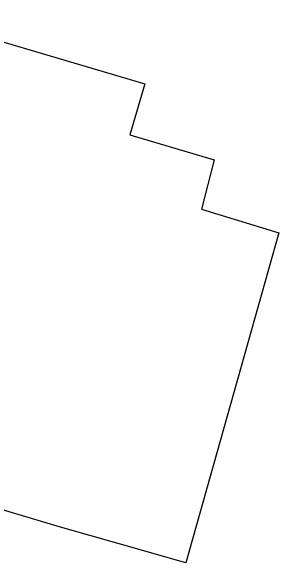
# Model space of a CAD drawing. Extents: x -600391 to -599491, y -1160176 to -1159402.
# Drawn here: x -599855.25 to -599848.3, y -1159441.61 to -1159427.28 of the extents above; entities that cross this region are included whole.
import ezdxf

# ---------------------------------------------------------------- set-up
doc = ezdxf.new("R2010")
doc.units = 0
doc.layers.add('Level 61', color=7, linetype='Continuous')
doc.layers.add('Level 62', color=7, linetype='Continuous')

msp = doc.modelspace()

# ---------------------------------------------------------------- linework, layer by layer
at = {"layer": 'Level 61'}
for points in [[(-599858.17, -1159427.28), (-599851.78, -1159429.17)], [(-599851.78, -1159429.17), (-599852.17, -1159430.49)], [(-599852.17, -1159430.49), (-599849.98, -1159431.14)], [(-599849.98, -1159431.14), (-599850.31, -1159432.42)], [(-599850.31, -1159432.42), (-599848.3, -1159433.04)], [(-599848.3, -1159433.04), (-599850.72, -1159441.61)], [(-599855.22, -1159440.31), (-599861.15, -1159438.52)], [(-599853.97, -1159440.68), (-599855.22, -1159440.31)], [(-599852.45, -1159441.11), (-599853.97, -1159440.68)], [(-599850.72, -1159441.61), (-599852.45, -1159441.11)]]:
    msp.add_lwpolyline(points, dxfattribs=at)
at = {"layer": 'Level 62'}
msp.add_lwpolyline([(-599858.21, -1159427.44), (-599858.17, -1159427.28), (-599851.78, -1159429.17), (-599852.17, -1159430.49), (-599849.98, -1159431.14), (-599850.31, -1159432.42), (-599848.3, -1159433.04), (-599850.72, -1159441.61), (-599852.45, -1159441.11), (-599853.97, -1159440.68), (-599855.22, -1159440.31), (-599861.15, -1159438.52), (-599858.31, -1159427.8), (-599858.21, -1159427.44)], dxfattribs=at)

doc.saveas('drawing.dxf')
